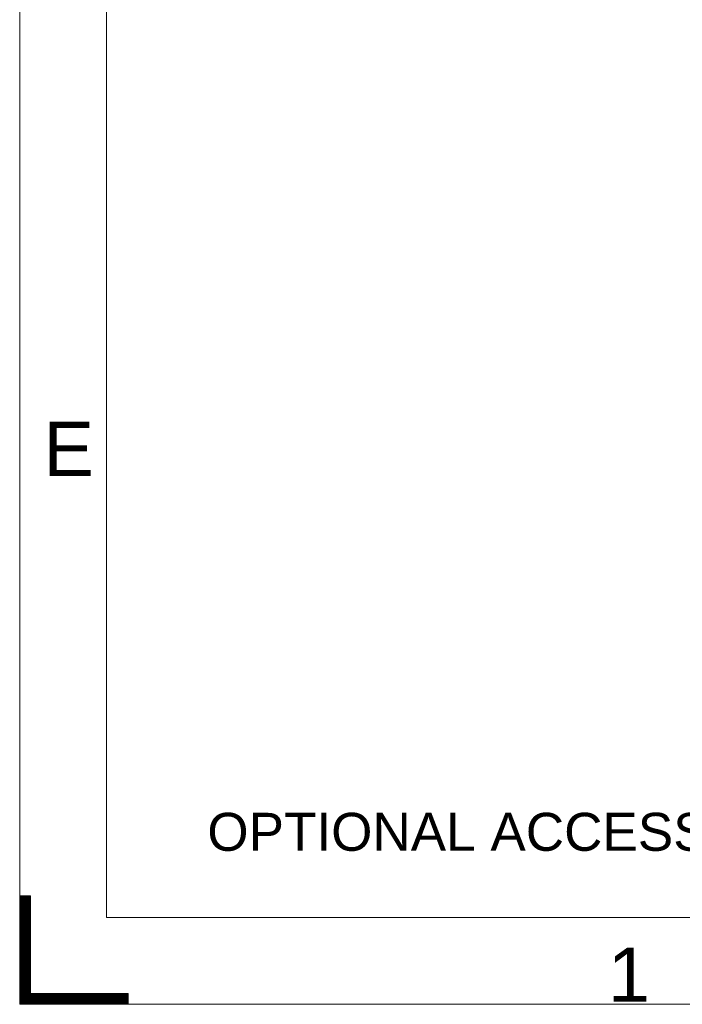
# Model space of a CAD drawing. Header units: millimetres. Extents: x 0 to 594, y 0 to 420.
# Tile 1 of 656: x 0 to 61, y 0 to 91. Entities that reach past the tile are written whole.
import ezdxf

# ---------------------------------------------------------------- set-up
doc = ezdxf.new("R2010")
doc.units = ezdxf.units.MM
doc.layers.add('1', color=7, linetype='Continuous', true_color=0xffffff)
doc.layers.add('256', color=7, linetype='Continuous', true_color=0xffffff)
doc.styles.add('Arial Unicode MS', font='txt')

# ---------------------------------------------------------------- blocks, each defined once
blk = doc.blocks.new('HATCH7')
at = {"color": 163, "lineweight": 13}
for p, q in [((0, 9.98988), (1, 9.98988)), ((0, 9.94755), (1, 9.94755)), ((0, 9.90522), (1, 9.90522)), ((0, 9.86289), (1, 9.86289)), ((0, 9.82056), (1, 9.82056)), ((0, 9.77823), (1, 9.77823)), ((0, 9.7359), (1, 9.7359)), ((0, 9.69357), (1, 9.69357)), ((0, 9.65124), (1, 9.65124)), ((0, 9.60891), (1, 9.60891)), ((0, 9.56658), (1, 9.56658)), ((0, 9.52425), (1, 9.52425)), ((0, 9.48192), (1, 9.48192)), ((0, 9.43959), (1, 9.43959)), ((0, 9.39726), (1, 9.39726)), ((0, 9.35493), (1, 9.35493)), ((0, 9.3126), (1, 9.3126)), ((0, 9.27027), (1, 9.27027)), ((0, 9.22794), (1, 9.22794)), ((0, 9.18561), (1, 9.18561)), ((0, 9.14328), (1, 9.14328)), ((0, 9.10095), (1, 9.10095)), ((0, 9.05862), (1, 9.05862)), ((0, 9.01629), (1, 9.01629)), ((0, 8.97396), (1, 8.97396)), ((0, 8.93163), (1, 8.93163)), ((0, 8.8893), (1, 8.8893)), ((0, 8.84697), (1, 8.84697)), ((0, 8.80464), (1, 8.80464)), ((0, 8.76231), (1, 8.76231)), ((0, 8.71998), (1, 8.71998)), ((0, 8.67765), (1, 8.67765)), ((0, 8.63532), (1, 8.63532)), ((0, 8.59299), (1, 8.59299)), ((0, 8.55066), (1, 8.55066)), ((0, 8.50833), (1, 8.50833)), ((0, 8.466), (1, 8.466)), ((0, 8.42367), (1, 8.42367)), ((0, 8.38134), (1, 8.38134)), ((0, 8.33901), (1, 8.33901)), ((0, 8.29668), (1, 8.29668)), ((0, 8.25435), (1, 8.25435)), ((0, 8.21202), (1, 8.21202)), ((0, 8.16969), (1, 8.16969)), ((0, 8.12736), (1, 8.12736)), ((0, 8.08503), (1, 8.08503)), ((0, 8.0427), (1, 8.0427)), ((0, 8.00037), (1, 8.00037)), ((0, 7.95804), (1, 7.95804)), ((0, 7.91571), (1, 7.91571)), ((0, 7.87338), (1, 7.87338)), ((0, 7.83105), (1, 7.83105)), ((0, 7.78872), (1, 7.78872)), ((0, 7.74639), (1, 7.74639)), ((0, 7.70406), (1, 7.70406)), ((0, 7.66173), (1, 7.66173)), ((0, 7.6194), (1, 7.6194)), ((0, 7.57707), (1, 7.57707)), ((0, 7.53474), (1, 7.53474)), ((0, 7.49241), (1, 7.49241)), ((0, 7.45008), (1, 7.45008)), ((0, 7.40775), (1, 7.40775)), ((0, 7.36542), (1, 7.36542)), ((0, 7.32309), (1, 7.32309)), ((0, 7.28076), (1, 7.28076)), ((0, 7.23843), (1, 7.23843)), ((0, 7.1961), (1, 7.1961)), ((0, 7.15377), (1, 7.15377)), ((0, 7.11144), (1, 7.11144)), ((0, 7.06911), (1, 7.06911)), ((0, 7.02678), (1, 7.02678)), ((0, 6.98445), (1, 6.98445)), ((0, 6.94212), (1, 6.94212)), ((0, 6.89979), (1, 6.89979)), ((0, 6.85746), (1, 6.85746)), ((0, 6.81513), (1, 6.81513)), ((0, 6.7728), (1, 6.7728)), ((0, 6.73047), (1, 6.73047)), ((0, 6.68814), (1, 6.68814)), ((0, 6.64581), (1, 6.64581)), ((0, 6.60348), (1, 6.60348)), ((0, 6.56115), (1, 6.56115)), ((0, 6.51882), (1, 6.51882)), ((0, 6.47649), (1, 6.47649)), ((0, 6.43416), (1, 6.43416)), ((0, 6.39183), (1, 6.39183)), ((0, 6.3495), (1, 6.3495)), ((0, 6.30717), (1, 6.30717)), ((0, 6.26484), (1, 6.26484)), ((0, 6.22251), (1, 6.22251)), ((0, 6.18018), (1, 6.18018)), ((0, 6.13785), (1, 6.13785)), ((0, 6.09552), (1, 6.09552)), ((0, 6.05319), (1, 6.05319)), ((0, 6.01086), (1, 6.01086)), ((0, 5.96853), (1, 5.96853)), ((0, 5.9262), (1, 5.9262)), ((0, 5.88387), (1, 5.88387)), ((0, 5.84154), (1, 5.84154)), ((0, 5.79921), (1, 5.79921)), ((0, 5.75688), (1, 5.75688)), ((0, 5.71455), (1, 5.71455)), ((0, 5.67222), (1, 5.67222)), ((0, 5.62989), (1, 5.62989)), ((0, 5.58756), (1, 5.58756)), ((0, 5.54523), (1, 5.54523)), ((0, 5.5029), (1, 5.5029)), ((0, 5.46057), (1, 5.46057)), ((0, 5.41824), (1, 5.41824)), ((0, 5.37591), (1, 5.37591)), ((0, 5.33358), (1, 5.33358)), ((0, 5.29125), (1, 5.29125)), ((0, 5.24892), (1, 5.24892)), ((0, 5.20659), (1, 5.20659)), ((0, 5.16426), (1, 5.16426)), ((0, 5.12193), (1, 5.12193)), ((0, 5.0796), (1, 5.0796)), ((0, 5.03727), (1, 5.03727)), ((0, 4.99494), (1, 4.99494)), ((0, 4.95261), (1, 4.95261)), ((0, 4.91028), (1, 4.91028)), ((0, 4.86795), (1, 4.86795)), ((0, 4.82562), (1, 4.82562)), ((0, 4.78329), (1, 4.78329)), ((0, 4.74096), (1, 4.74096)), ((0, 4.69863), (1, 4.69863)), ((0, 4.6563), (1, 4.6563)), ((0, 4.61397), (1, 4.61397)), ((0, 4.57164), (1, 4.57164)), ((0, 4.52931), (1, 4.52931)), ((0, 4.48698), (1, 4.48698)), ((0, 4.44465), (1, 4.44465)), ((0, 4.40232), (1, 4.40232)), ((0, 4.35999), (1, 4.35999)), ((0, 4.31766), (1, 4.31766)), ((0, 4.27533), (1, 4.27533)), ((0, 4.233), (1, 4.233)), ((0, 4.19067), (1, 4.19067)), ((0, 4.14834), (1, 4.14834)), ((0, 4.10601), (1, 4.10601)), ((0, 4.06368), (1, 4.06368)), ((0, 4.02135), (1, 4.02135)), ((0, 3.97902), (1, 3.97902)), ((0, 3.93669), (1, 3.93669)), ((0, 3.89436), (1, 3.89436)), ((0, 3.85203), (1, 3.85203)), ((0, 3.8097), (1, 3.8097)), ((0, 3.76737), (1, 3.76737)), ((0, 3.72504), (1, 3.72504)), ((0, 3.68271), (1, 3.68271)), ((0, 3.64038), (1, 3.64038)), ((0, 3.59805), (1, 3.59805)), ((0, 3.55572), (1, 3.55572)), ((0, 3.51339), (1, 3.51339)), ((0, 3.47106), (1, 3.47106)), ((0, 3.42873), (1, 3.42873)), ((0, 3.3864), (1, 3.3864)), ((0, 3.34407), (1, 3.34407)), ((0, 3.30174), (1, 3.30174)), ((0, 3.25941), (1, 3.25941)), ((0, 3.21708), (1, 3.21708)), ((0, 3.17475), (1, 3.17475)), ((0, 3.13242), (1, 3.13242)), ((0, 3.09009), (1, 3.09009)), ((0, 3.04776), (1, 3.04776)), ((0, 3.00543), (1, 3.00543)), ((0, 2.9631), (1, 2.9631)), ((0, 2.92077), (1, 2.92077)), ((0, 2.87844), (1, 2.87844)), ((0, 2.83611), (1, 2.83611)), ((0, 2.79378), (1, 2.79378)), ((0, 2.75145), (1, 2.75145)), ((0, 2.70912), (1, 2.70912)), ((0, 2.66679), (1, 2.66679)), ((0, 2.62446), (1, 2.62446)), ((0, 2.58213), (1, 2.58213)), ((0, 2.5398), (1, 2.5398)), ((0, 2.49747), (1, 2.49747)), ((0, 2.45514), (1, 2.45514)), ((0, 2.41281), (1, 2.41281)), ((0, 2.37048), (1, 2.37048)), ((0, 2.32815), (1, 2.32815)), ((0, 2.28582), (1, 2.28582)), ((0, 2.24349), (1, 2.24349)), ((0, 2.20116), (1, 2.20116)), ((0, 2.15883), (1, 2.15883)), ((0, 2.1165), (1, 2.1165)), ((0, 2.07417), (1, 2.07417)), ((0, 2.03184), (1, 2.03184)), ((0, 1.98951), (1, 1.98951)), ((0, 1.94718), (1, 1.94718)), ((0, 1.90485), (1, 1.90485)), ((0, 1.86252), (1, 1.86252)), ((0, 1.82019), (1, 1.82019)), ((0, 1.77786), (1, 1.77786)), ((0, 1.73553), (1, 1.73553)), ((0, 1.6932), (1, 1.6932)), ((0, 1.65087), (1, 1.65087)), ((0, 1.60854), (1, 1.60854)), ((0, 1.56621), (1, 1.56621)), ((0, 1.52388), (1, 1.52388)), ((0, 1.48155), (1, 1.48155)), ((0, 1.43922), (1, 1.43922)), ((0, 1.39689), (1, 1.39689)), ((0, 1.35456), (1, 1.35456)), ((0, 1.31223), (1, 1.31223)), ((0, 1.2699), (1, 1.2699)), ((0, 1.22757), (1, 1.22757)), ((0, 1.18524), (1, 1.18524)), ((0, 1.14291), (1, 1.14291)), ((0, 1.10058), (1, 1.10058)), ((0, 1.05825), (1, 1.05825)), ((0, 1.01592), (1, 1.01592)), ((0, 0.97359), (10, 0.97359)), ((0, 0.93126), (10, 0.93126)), ((0, 0.88893), (10, 0.88893)), ((0, 0.8466), (10, 0.8466)), ((0, 0.80427), (10, 0.80427)), ((0, 0.76194), (10, 0.76194)), ((0, 0.71961), (10, 0.71961)), ((0, 0.67728), (10, 0.67728)), ((0, 0.63495), (10, 0.63495)), ((0, 0.59262), (10, 0.59262)), ((0, 0.55029), (10, 0.55029)), ((0, 0.50796), (10, 0.50796)), ((0, 0.46563), (10, 0.46563)), ((0, 0.4233), (10, 0.4233)), ((0, 0.38097), (10, 0.38097)), ((0, 0.33864), (10, 0.33864)), ((0, 0.29631), (10, 0.29631)), ((0, 0.25398), (10, 0.25398)), ((0, 0.21165), (10, 0.21165)), ((0, 0.16932), (10, 0.16932)), ((0, 0.12699), (10, 0.12699)), ((0, 0.08466), (10, 0.08466)), ((0, 0.04233), (10, 0.04233))]:
    blk.add_line(p, q, dxfattribs=at)

msp = doc.modelspace()

# ---------------------------------------------------------------- linework, layer by layer
at = {"layer": '256', "color": 163, "linetype": 'Continuous', "lineweight": 18}
for p, q in [((0, 0), (0, 420)), ((8, 8), (8, 412)), ((0, 10), (1, 10)), ((0, 0), (0, 10)), ((1, 10), (1, 1)), ((0, 8), (0, 0)), ((586, 8), (8, 8)), ((1, 1), (10, 1)), ((10, 1), (10, 0)), ((8, 0), (0, 0)), ((10, 0), (0, 0)), ((594, 0), (0, 0))]:
    msp.add_line(p, q, dxfattribs=at)

# ---------------------------------------------------------------- block references
at = {"layer": '256', "color": 163, "linetype": 'Continuous', "lineweight": 13}
msp.add_blockref('HATCH7', (0, 0), dxfattribs=at)

# ---------------------------------------------------------------- texts
at = {"layer": '1', "color": 18, "linetype": 'Continuous', "lineweight": 13, "insert": (17.287, 14.097), "char_height": 3.5, "attachment_point": 7, "line_spacing_factor": 1.047437, "style": 'Arial Unicode MS'}
msp.add_mtext('\\fArial Unicode MS|b0|i0;\\W1.0000;OPTIONAL ACCESSORY*', dxfattribs=at)
at = {"layer": '256', "color": 18, "linetype": 'Continuous', "lineweight": 13, "char_height": 5, "attachment_point": 7, "line_spacing_factor": 1.047437, "style": 'Arial Unicode MS'}
for s, insert in [('\\fArial Unicode MS|b0|i0;\\W1.0000;E', (2.186, 48.682)), ('\\fArial Unicode MS|b0|i0;\\W1.0000;1', (54.182, 0.235))]:
    msp.add_mtext(s, dxfattribs=dict(at, insert=insert))

doc.saveas('drawing.dxf')
